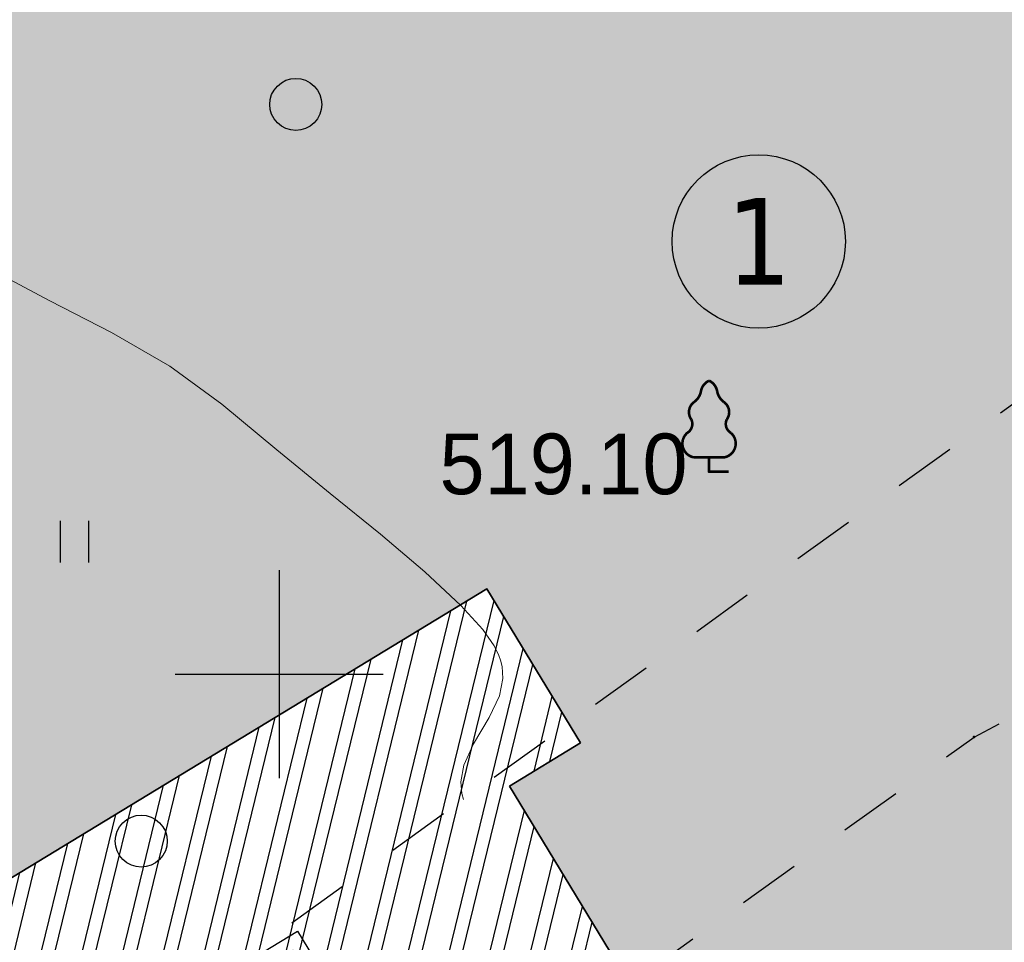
# Model space of a CAD drawing. Header units: millimetres. Extents: x 767170 to 66149698, y -983507 to 2493658.
# Tile 436 of 656: x 4613338 to 4627544, y -563601 to -550292. Entities that reach past the tile are written whole.
import ezdxf
from ezdxf.enums import TextEntityAlignment as Align

# ---------------------------------------------------------------- set-up
doc = ezdxf.new("R2010")
doc.units = ezdxf.units.MM
doc.linetypes.add('Д_ТРОТ_ТРУБА', pattern=[3, 1.5, -1.5])
for name, color, linetype in [('(001) Сетка', 92, 'Continuous'), ('(004) Точки рельефа', 7, 'Continuous'), ('(022) Возд. Линии', 7, 'Continuous'), ('(025) Дорога', 7, 'Continuous'), ('(031) Горизонтали', 42, 'Continuous'), ('(036) Растительность', 7, 'Continuous'), ('(038) Деревья', 7, 'Continuous')]:
    doc.layers.add(name, color=color, linetype=linetype)
doc.styles.add('D-431', font='txt')
doc.styles.get("Standard").update_dxf_attribs({"font": 'isocpeui.ttf'})
doc.styles.add('Tahoma', font='tahoma.ttf')

# ---------------------------------------------------------------- blocks, each defined once
blk = doc.blocks.new('A$C2cdd6916')
h = blk.add_hatch(color=1)
h.dxf.hatch_style = 1
h.paths.add_polyline_path([(16401.23765453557, -4652.59326917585), (12042.87668835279, -7301.11921551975), (10692.64777453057, -5079.209703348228), (11718.14447245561, -4456.027127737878), (9225.414170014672, -354.0403360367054), (9994.536693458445, 113.3465956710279), (7294.078865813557, 4557.165620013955), (6524.956342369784, 4089.778688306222), (4032.226039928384, 8191.765480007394), (3006.729342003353, 7568.582904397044), (1656.500428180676, 9790.492416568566), (26610.25341102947, 24954.60175641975), (28168.20985005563, 22390.86001160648), (31159.24188567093, 24208.47585713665), (35090.31256105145, 26597.34239697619), (27092.80284071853, 39757.8833536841), (26750.97060807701, 39550.15582848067), (23865.78187938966, 40254.20554253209), (20705.81327177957, 41025.30761030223), (19934.71120400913, 37865.33900269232), (16774.7425963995, 38636.44107046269), (16003.64052862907, 35476.47246285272), (12843.67192101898, 36247.57453062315), (12072.56985324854, 33087.60592301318), (8912.601245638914, 33858.7079907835), (8141.499177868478, 30698.73938317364), (4981.530570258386, 31469.84145094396), (4210.42850248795, 28309.87284333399), (1050.459894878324, 29080.97491110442), (279.3578271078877, 25921.00630349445), (-2880.610780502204, 26692.10837126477), (-3651.71284827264, 23532.13976365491), (-4355.762562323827, 20646.95103496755), (-16319.89070478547, 13376.48765284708), (-19205.07943347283, 14080.53736689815), (-22365.04804108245, 14851.6394346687), (-23136.15010885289, 11691.67082705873), (-26296.11871646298, 12462.77289482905), (-27067.22078423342, 9302.804287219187), (-30227.18939184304, 10073.90635498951), (-30998.29145961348, 6913.937747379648), (-34158.26006722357, 7685.039815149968), (-34929.36213499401, 4525.071207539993), (-38089.33074260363, 5296.17327531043), (-38860.43281037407, 2136.204667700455), (-42020.40141798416, 2907.306735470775), (-42791.5034857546, -252.6618721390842), (-45951.47209336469, 518.4401956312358), (-46722.57416113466, -2641.528411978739), (-47426.62387518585, -5526.717140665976), (-47768.45610782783, -5734.444665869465), (-39770.94638749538, -18894.98562257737), (-32848.84367649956, -14688.50323720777), (-34406.80011552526, -12124.76149239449), (-9453.047132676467, 3039.347847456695), (-8102.818218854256, 817.4383352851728), (-9128.314916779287, 194.2557596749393), (-6635.584614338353, -3907.731032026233), (-7404.707137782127, -4375.117963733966), (-4704.249310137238, -8818.93698807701), (-3935.126786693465, -8351.550056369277), (-1442.396484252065, -12453.53684807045), (-416.8997863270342, -11830.3542724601), (933.3291274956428, -14052.2637846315), (-3425.031838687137, -16700.7897309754), (-1867.075399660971, -19264.53147578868), (-17591.35810118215, -28819.99763514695), (-15929.53789955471, -31554.65549628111), (-15758.62178323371, -31450.79173367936), (-14927.71168242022, -32818.12066424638), (-15440.46003138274, -33129.71195205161), (-13674.77606715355, -36035.28592950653), (-13162.02771819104, -35723.69464170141), (-12331.11761737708, -37091.02357226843), (-12502.03373369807, -37194.88733487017), (-12294.30620849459, -37536.71956751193), (-10840.21353207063, -39929.54519600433), (952.998494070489, -32762.9455764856), (1160.726019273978, -33104.77780912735), (5091.79669465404, -30715.91126928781), (5507.251745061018, -31399.57573457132), (10207.44494388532, -28543.32226302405), (9791.989893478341, -27859.65779774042), (12013.89940564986, -26509.4288839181), (12844.80950646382, -27876.75781448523), (18826.87357769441, -24241.52612342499), (17995.96347688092, -22874.19719285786), (20217.87298905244, -21523.96827903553), (20633.32803945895, -22207.63274431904), (25333.52123828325, -19351.37927277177), (24918.06618787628, -18667.71480748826), (28849.1368632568, -16278.8482676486), (28641.40933805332, -15937.01603500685), (40434.62136419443, -8770.416415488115), (38772.80116256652, -6035.758554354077), (38601.885046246, -6139.622316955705), (37770.97494543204, -4772.293386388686), (38283.72329439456, -4460.70209858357), (36518.03933016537, -1555.128121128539), (36005.29098120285, -1866.719408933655), (35174.3808803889, -499.3904783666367), (35345.29699670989, -395.5267157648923), (35137.5694715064, -53.69448312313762), (33683.47679508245, 2339.131145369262), (17959.19409356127, -7216.335013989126)])
h = blk.add_hatch()
h.set_pattern_fill('ANSI32', color=1, scale=60, angle=31.28656990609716)
h.set_pattern_definition([(76.28656990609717, (-422045.4139063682, -371330.9128626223), (-555.2085801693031, 135.4831447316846), []), (76.28656990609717, (-421815.1832319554, -371191.004323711), (-555.2085801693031, 135.4831447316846), [])])
edge = h.paths.add_edge_path()
edge.add_line((12558.27843827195, 1671.303034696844), (13156.4848453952, 2034.826203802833))
edge.add_line((13156.48484539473, 2034.826203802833), (12076.30171433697, 3812.353813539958))
edge.add_arc((12013.98345677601, 3914.903483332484), 120, 121.28656990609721, 301.28656990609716, ccw=False)
edge.add_line((11951.66519921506, 4017.45315312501), (10456.02701775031, 6478.64522814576))
edge.add_line((10456.02701775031, 6478.64522814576), (9857.820610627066, 6115.122059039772))
edge.add_line((9857.820610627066, 6115.122059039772), (7572.817833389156, 9875.27661809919))
edge.add_line((7572.817833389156, 9875.27661809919), (28168.20985005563, 22390.86001160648))
edge.add_line((28168.20985005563, 22390.86001160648), (26610.25341102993, 24954.60175641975))
edge.add_line((26610.25341102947, 24954.60175641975), (1656.500428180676, 9790.492416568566))
edge.add_line((1656.500428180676, 9790.492416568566), (3006.729342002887, 7568.582904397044))
edge.add_line((3006.729342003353, 7568.582904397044), (4032.22603992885, 8191.765480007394))
edge.add_line((4032.226039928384, 8191.765480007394), (6524.956342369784, 4089.778688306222))
edge.add_line((6524.956342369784, 4089.778688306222), (7294.078865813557, 4557.165620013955))
edge.add_line((7294.078865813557, 4557.165620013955), (9994.536693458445, 113.3465956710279))
edge.add_line((9994.536693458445, 113.3465956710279), (9225.414170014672, -354.0403360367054))
edge.add_line((9225.414170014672, -354.0403360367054), (11718.14447245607, -4456.027127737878))
edge.add_line((11718.14447245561, -4456.027127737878), (10692.64777453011, -5079.209703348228))
edge.add_line((10692.64777453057, -5079.209703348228), (12042.87668835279, -7301.11921551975))
edge.add_line((12042.87668835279, -7301.11921551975), (16401.2376545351, -4652.59326917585))
edge.add_line((16401.23765453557, -4652.59326917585), (12558.27843827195, 1671.303034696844))
edge = h.paths.add_edge_path()
edge.add_line((-3935.126786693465, -8351.550056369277), (-4704.249310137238, -8818.93698807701))
edge.add_line((-4704.249310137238, -8818.93698807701), (-7404.707137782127, -4375.117963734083))
edge.add_line((-7404.707137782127, -4375.117963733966), (-6635.584614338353, -3907.731032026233))
edge.add_line((-6635.584614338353, -3907.731032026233), (-9128.314916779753, 194.2557596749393))
edge.add_line((-9128.314916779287, 194.2557596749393), (-8102.81821885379, 817.4383352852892))
edge.add_line((-8102.818218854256, 817.4383352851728), (-9453.047132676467, 3039.347847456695))
edge.add_line((-9453.047132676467, 3039.347847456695), (-34406.80011552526, -12124.76149239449))
edge.add_line((-34406.80011552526, -12124.76149239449), (-32848.84367649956, -14688.50323720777))
edge.add_line((-32848.84367649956, -14688.50323720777), (-12253.45165983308, -2172.919843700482))
edge.add_line((-12253.45165983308, -2172.919843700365), (-9968.44888259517, -5933.074402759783))
edge.add_line((-9968.44888259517, -5933.074402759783), (-10566.65528971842, -6296.597571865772))
edge.add_line((-10566.65528971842, -6296.597571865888), (-9071.017108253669, -8757.789646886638))
edge.add_arc((-9008.698850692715, -8860.339316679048), 120, -58.71343009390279, 121.28656990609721, ccw=False)
edge.add_line((-8946.380593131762, -8962.888986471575), (-7866.197462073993, -10740.4165962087))
edge.add_line((-7866.197462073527, -10740.41659620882), (-7267.991054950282, -10376.89342710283))
edge.add_line((-7267.991054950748, -10376.89342710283), (-3425.031838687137, -16700.78973097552))
edge.add_line((-3425.031838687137, -16700.7897309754), (933.3291274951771, -14052.2637846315))
edge.add_line((933.3291274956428, -14052.2637846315), (-416.8997863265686, -11830.35427245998))
edge.add_line((-416.8997863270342, -11830.3542724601), (-1442.396484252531, -12453.53684807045))
edge.add_line((-1442.396484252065, -12453.53684807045), (-3935.126786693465, -8351.550056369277))
h.paths.add_polyline_path([(41974.21412434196, 4100.856020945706), (35137.5694715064, -53.69448312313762), (35345.29699670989, -395.5267157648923), (35174.3808803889, -499.3904783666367), (36005.29098120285, -1866.719408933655), (36518.03933016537, -1555.128121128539), (38283.72329439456, -4460.70209858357), (37770.97494543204, -4772.293386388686), (38601.885046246, -6139.622316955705), (38772.80116256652, -6035.758554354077), (38980.52868777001, -6377.590786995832), (45817.17334060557, -2223.040282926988)])
h.paths.add_polyline_path([(-15440.46003138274, -33129.71195205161), (-14927.71168242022, -32818.12066424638), (-15758.62178323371, -31450.79173367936), (-15929.53789955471, -31554.65549628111), (-16137.2654247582, -31212.82326363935), (-22973.91007759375, -35367.37376770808), (-19130.95086132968, -41691.27007158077), (-12294.30620849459, -37536.71956751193), (-12502.03373369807, -37194.88733487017), (-12331.11761737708, -37091.02357226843), (-13162.02771819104, -35723.69464170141), (-13674.77606715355, -36035.28592950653)])
h.paths.add_polyline_path([(22981.42408176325, -31078.1707762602), (16999.36001053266, -34713.40246732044), (12844.80950646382, -27876.75781448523), (18826.87357769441, -24241.52612342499)])
h.paths.add_polyline_path([(31886.28822388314, 23012.0630428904), (28895.25618826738, 21194.44719736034), (28168.20985005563, 22390.86001160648), (31159.24188567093, 24208.47585713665)])
h.paths.add_polyline_path([(-35112.82937390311, -17702.53189698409), (-32121.79733828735, -15884.91605145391), (-32848.84367649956, -14688.50323720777), (-35839.87571211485, -16506.11908273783)])
blk.add_lwpolyline([(-34406.80011552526, -12124.76149239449), (-9453.047132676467, 3039.347847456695), (-8102.818218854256, 817.4383352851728), (-9128.314916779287, 194.2557596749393), (-6635.584614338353, -3907.731032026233)])
at = {"color": 2, "lineweight": 30}
blk.add_lwpolyline([(-39703.89403377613, -18620.20574365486), (-12186.39930611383, -1898.13996477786), (-9693.669003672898, -6000.126756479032)], dxfattribs=at)
blk.add_lwpolyline([(-3935.126786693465, -8351.550056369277), (-4704.249310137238, -8818.93698807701), (-7404.707137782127, -4375.117963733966), (-6635.584614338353, -3907.731032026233), (-9128.314916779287, 194.2557596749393), (-8102.818218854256, 817.4383352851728), (-9453.047132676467, 3039.347847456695), (-34406.80011552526, -12124.76149239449), (-32848.84367649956, -14688.50323720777), (-12253.45165983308, -2172.919843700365), (-9968.44888259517, -5933.074402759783), (-10566.65528971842, -6296.597571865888), (-9071.017108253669, -8757.789646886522, -1), (-8946.380593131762, -8962.888986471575), (-7866.197462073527, -10740.41659620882), (-7267.991054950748, -10376.89342710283), (-3425.031838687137, -16700.7897309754), (933.3291274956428, -14052.2637846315), (-416.8997863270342, -11830.3542724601), (-1442.396484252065, -12453.53684807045)], format="xyb", close=True)
blk = doc.blocks.new('d')
at = {"layer": '(038) Деревья'}
blk.add_ellipse((0, 0), major_axis=(0.2651650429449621, 0.2651650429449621), ratio=0.9999999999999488, start_param=5.497787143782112, end_param=11.7809724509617, dxfattribs=at)
blk = doc.blocks.new('I04010')
for p, q in [((-0.4122729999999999, 0.0071460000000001), (-0.4122729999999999, 1.207145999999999)), ((0.3877269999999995, 1.207145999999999), (0.3877269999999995, 0.0071460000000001))]:
    blk.add_line(p, q)
blk = doc.blocks.new('Setka')
at = {"layer": '(001) Сетка'}
for p, q in [((0, 1.5), (0, -1.5)), ((-1.5, 0), (1.5, 0))]:
    blk.add_line(p, q, dxfattribs=at)
blk = doc.blocks.new('karagach-flat-48-flat-1')
at = {"layer": '(038) Деревья', "const_width": 0.03750000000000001}
for points in [[(0, 1.3125, 0.2460341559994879), (-0.1171049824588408, 1.159285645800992, 0.4890786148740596)], [(0, 1.3125, -0.2460341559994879), (0.1171049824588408, 1.159285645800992, -0.4890786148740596)], [(-0.207997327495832, 1.009319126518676, 0.1815668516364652), (-0.1171049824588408, 1.159285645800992, 0.3030035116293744)], [(0.207997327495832, 1.009319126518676, -0.1815668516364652), (0.1171049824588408, 1.159285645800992, -0.3030035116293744)], [(-0.207997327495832, 1.009319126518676, 0.4308529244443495), (-0.2554195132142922, 0.7527973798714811, 0.5482763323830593)], [(0.207997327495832, 1.009319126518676, -0.4308529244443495), (0.2554195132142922, 0.7527973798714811, -0.5482763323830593)], [(-0.314697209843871, 0.5594194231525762, 0.3836029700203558), (-0.2554195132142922, 0.7527973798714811, 0.3529123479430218)], [(0.314697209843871, 0.5594194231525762, -0.3836029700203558), (0.2554195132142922, 0.7527973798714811, -0.3529123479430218)], [(-0.314697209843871, 0.5594194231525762, 0.6269492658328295), (-0.218374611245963, 0.2061839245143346, 0.7024651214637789)], [(0.314697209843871, 0.5594194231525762, -0.6269492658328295), (0.218374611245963, 0.2061839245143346, -0.7024651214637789)]]:
    blk.add_lwpolyline(points, format="xyb", dxfattribs=at)
for points in [[(0, 0.2061839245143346), (-0.218374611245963, 0.2061839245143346)], [(0, 0), (0, 0.2061839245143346)], [(0, 0.2061839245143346), (0.218374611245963, 0.2061839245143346)], [(0, 0), (0.28125, 0)]]:
    blk.add_lwpolyline(points, dxfattribs=at)
at = {"layer": '(038) Деревья'}
blk.add_lwpolyline([(0, 0), (0, 0.2061839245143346)], dxfattribs=at)
blk = doc.blocks.new('A$C05d28b1e')
at = {"layer": '(004) Точки рельефа', "color": 7, "linetype": 'ByBlock', "lineweight": -2}
for p in [(-109464, 40753), (-105640, 36924)]:
    blk.add_point(p, dxfattribs=at)
at = {"layer": '(025) Дорога', "linetype": 'Д_ТРОТ_ТРУБА', "ltscale": 600, "flags": 128}
blk.add_lwpolyline([(27458.57960636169, 120221.9437040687), (8937.008527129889, 104733.4515533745), (7548.837046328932, 103432.7858590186), (-2273, 96670), (-15701.8629812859, 86136.91784507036), (-17766.72999620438, 85380.62311403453), (-18644.00000000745, 85674), (-40042.99999999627, 104576), (-45955.00000000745, 113584), (-51231.00000000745, 109004.9999999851), (-44895.00000000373, 102103), (-42025, 99008), (-25117.39768446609, 82840.66341361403), (-25117.39768446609, 81951.40475049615), (-25407.00000000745, 81084), (-32229, 76172), (-32638.94556894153, 76059.59519268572), (-33387.77804066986, 76494.72050660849), (-37188, 78427), (-42917.99999999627, 74170), (-43534.00000000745, 73566), (-56171.00000000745, 68379), (-72915, 59805), (-96929.00000000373, 47597), (-121277.9999999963, 30068), (-138829.0000000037, 14906), (-139804.1467532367, 14023.57079766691), (-138021.2970127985, 12053.3955911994), (-129914.0000000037, 19515.9999999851), (-105640.0000000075, 36924), (-88825.00000000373, 45949), (-78921.00000000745, 50853), (-56719.00000000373, 62542), (-42094.00000000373, 71045), (-39915.68751339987, 71829.24353212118), (-37271.13151793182, 72175.962139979), (-35502.58111401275, 71928.30599150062), (-34406.00000000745, 71614), (-29497.00000001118, 64248), (-29370.25252237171, 62877.85903450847), (-30299.91072109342, 61153.22491647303), (-32642.77542263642, 58415.5667077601), (-31513, 56567), (-31513, 56567), (-31513, 56567)], dxfattribs=at)
at = {"layer": '(031) Горизонтали', "color": 42, "linetype": 'Continuous', "lineweight": 0, "ltscale": 600}
blk.add_lwpolyline([(-113006.3301435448, 36022.82775118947), (-113029.9945856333, 36109.41264620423), (-113045.1954646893, 36277.27241453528), (-113001.903746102, 36518.35217618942), (-112860.6433171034, 36826.98251952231), (-112635.1719137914, 37207.5749912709), (-112489.6583709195, 37521.23145213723), (-112440.6958338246, 37769.01270386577), (-112450.9347466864, 37942.73627598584), (-112471.7637795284, 38032.6719160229), (-112494.9304571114, 38099.17259071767), (-112565.7436434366, 38240.81853400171), (-112729.271632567, 38474.08230791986), (-113043.3884450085, 38821.63119162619), (-113567.0997229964, 39309.87730419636), (-114206.1728729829, 39851.5607816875), (-114928.1798263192, 40439.87641042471), (-115700.6925143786, 41068.01897673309), (-116491.2828685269, 41729.18326693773), (-117243.7155439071, 42276.45624952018), (-118087.8327759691, 42760.58194975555), (-118974.5154299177, 43217.96320877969), (-119854.6443709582, 43685.00286772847)], dxfattribs=at)
at = {"layer": '(001) Сетка', "xscale": 1000, "yscale": 1000, "zscale": 1000}
blk.add_blockref('Setka', (-115665, 37831), dxfattribs=at)
at = {"layer": '(022) Возд. Линии', "xscale": 1000, "yscale": 1000, "zscale": 1000}
blk.add_blockref('karagach-flat-48-flat-1', (-109464, 40753), dxfattribs=at)
at = {"layer": '(036) Растительность', "linetype": 'Continuous', "xscale": 500, "yscale": 500, "zscale": 500}
blk.add_blockref('I04010', (-118613.3961570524, 39440.65163080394), dxfattribs=at)
at = {"layer": '(038) Деревья', "linetype": 'Continuous', "xscale": 1000, "yscale": 1000, "zscale": 1000}
for p in [(-115427.2100709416, 46051.34511516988), (-117655.8298866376, 35423.94724524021)]:
    blk.add_blockref('d', p, dxfattribs=at)
at = {"layer": '(004) Точки рельефа', "linetype": 'ByBlock', "insert": (-113353.2189897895, 40859.02422735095), "char_height": 875, "attachment_point": 4, "style": 'D-431'}
blk.add_mtext('519.10', dxfattribs=at)
blk = doc.blocks.new('Eksplikatsia')
h = blk.add_hatch(color=2)
h.dxf.hatch_style = 1
edge = h.paths.add_edge_path()
edge.add_arc((0, 0), 1250, 0, 360)
at = {"lineweight": 30}
blk.add_circle((0, 0), 1250, dxfattribs=at)
at = {"color": 1}
blk.add_attdef('№', text='', height=1250, dxfattribs=at).set_placement((0, 0), align=Align.MIDDLE_CENTER)

msp = doc.modelspace()

# ---------------------------------------------------------------- hatches: boundary and pattern name
at = {"true_color": 0x939598}
h = msp.add_hatch(color=252, dxfattribs=at)
h.dxf.hatch_style = 1
edge = h.paths.add_edge_path(flags=16)
edge.add_line((4573708.599856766, -594051.7441392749), (4561051.611738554, -601743.2505564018))
edge.add_arc((4559493.655302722, -599179.5088096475), 3000.000000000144, 211.286569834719, 301.28656983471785, ccw=False)
edge.add_line((4556929.913555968, -600737.4652454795), (4542991.899970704, -577801.3506831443))
edge.add_arc((4545555.641717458, -576243.3942473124), 2999.999999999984, 121.28656983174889, 211.2865698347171, ccw=False)
edge.add_line((4543997.685281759, -573679.6525004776), (4557535.034224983, -565453.160914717))
edge.add_arc((4559092.990660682, -568016.9026615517), 2999.999999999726, 29.088455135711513, 121.2865698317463, ccw=False)
edge.add_line((4561714.601260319, -566558.4247344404), (4569388.957600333, -580353.0619739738))
edge.add_line((4569388.957600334, -580353.0619739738), (4570361.992197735, -582102.089344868))
edge.add_line((4570361.992197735, -582102.089344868), (4572308.061392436, -585600.1440864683))
edge.add_line((4572308.061392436, -585600.1440864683), (4573281.095989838, -587349.1714573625))
edge.add_line((4573281.095989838, -587349.1714573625), (4574772.254020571, -590029.5244654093))
edge.add_arc((4572150.643420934, -591488.0023925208), 3000.000000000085, -58.71343016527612, 29.088455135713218, ccw=False)
edge = h.paths.add_edge_path(flags=16)
edge.add_line((4633053.354332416, -604862.941864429), (4641159.397596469, -619934.0224134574))
edge.add_arc((4638517.314711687, -621355.0776657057), 2999.999999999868, -61.726229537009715, 28.273770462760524, ccw=False)
edge.add_line((4639938.369963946, -623997.1605504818), (4612215.098402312, -638908.237295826))
edge.add_arc((4610794.043150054, -636266.1544110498), 2999.999999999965, 209.0884551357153, 298.27377046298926, ccw=False)
edge.add_line((4608172.432550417, -637724.6323381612), (4600663.245445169, -624226.8864046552))
edge.add_arc((4603284.856044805, -622768.4084775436), 2999.999999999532, 121.28656990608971, 209.0884551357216, ccw=False)
edge.add_line((4601726.899605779, -620204.6667327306), (4628853.315008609, -603720.2553718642))
edge.add_arc((4630411.271447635, -606283.9971166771), 2999.999999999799, 28.273770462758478, 121.2865699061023, ccw=False)
edge = h.paths.add_edge_path(flags=16)
edge.add_line((4669460.312800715, -604792.7274132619), (4664069.302379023, -595313.390776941))
edge.add_line((4664069.302379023, -595313.390776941), (4660127.255081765, -588381.8528194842))
edge.add_arc((4662735.030937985, -586898.7799676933), 3000.000000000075, 120.09939656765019, 209.6273998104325, ccw=False)
edge.add_line((4661230.526061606, -584303.3098605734), (4684657.294780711, -570723.6166562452))
edge.add_arc((4686161.799657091, -573319.0867633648), 2999.999999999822, 29.878037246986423, 120.0993965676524, ccw=False)
edge.add_line((4688763.062957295, -571824.6205566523), (4691629.684273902, -576814.2528367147))
edge.add_line((4691629.684273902, -576814.2528367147), (4694200.52510878, -581289.0505165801))
edge.add_line((4694200.52510878, -581289.0505165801), (4696126.615485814, -584641.5975251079))
edge.add_arc((4693525.35218561, -586136.0637318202), 2999.999999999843, -59.03634284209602, 29.878037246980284, ccw=False)
edge.add_line((4695068.834990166, -588708.5451859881), (4683515.030454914, -595640.8006541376))
edge.add_arc((4685058.513259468, -598213.282108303), 2999.99999999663, 120.9636571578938, 150.6005223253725)
edge.add_line((4682444.858400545, -596740.5946742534), (4679319.035210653, -602288.15539861))
edge.add_arc((4676705.380351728, -600815.4679645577), 3000.000000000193, 298.2737704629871, 330.60052232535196, ccw=False)
edge.add_line((4678126.435603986, -603457.5508493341), (4673489.143909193, -605951.7374462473))
edge.add_arc((4672068.088656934, -603309.6545614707), 3000.000000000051, 209.6273998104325, 298.2737704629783, ccw=False)
edge = h.paths.add_edge_path(flags=16)
edge.add_line((4654948.510937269, -512967.1149082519), (4659958.55160792, -521687.5763499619))
edge.add_line((4659958.55160792, -521687.5763499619), (4663442.828304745, -527752.2976934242))
edge.add_line((4663442.828304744, -527752.2976934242), (4667900.186898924, -535510.7624061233))
edge.add_arc((4665298.923598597, -537005.2286126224), 2999.999999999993, -59.41036551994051, 29.87803724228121, ccw=False)
edge.add_line((4666825.580664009, -539587.7309271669), (4658211.964145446, -544679.7064281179))
edge.add_line((4658211.964145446, -544679.7064281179), (4654139.227967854, -547087.3214866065))
edge.add_line((4654139.227967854, -547087.3214866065), (4643778.56286216, -553212.0720809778))
edge.add_line((4643778.56286216, -553212.0720809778), (4645855.991798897, -556630.6473078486))
edge.add_line((4645855.991798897, -556630.6473078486), (4654998.802432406, -551225.83648822))
edge.add_arc((4656525.460697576, -553808.3380935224), 3000.000000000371, 30.60362588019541, 120.58966109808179, ccw=False)
edge.add_line((4659107.590131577, -552281.0504369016), (4661575.016078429, -556453.7999565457))
edge.add_line((4661575.01607843, -556453.7999565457), (4664993.085523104, -554376.6783778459))
edge.add_line((4664993.085523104, -554376.6783778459), (4662551.299431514, -550246.1382742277))
edge.add_arc((4665133.801746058, -548719.4812088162), 2999.999999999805, 120.58963448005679, 210.5896344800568, ccw=False)
edge.add_line((4663607.144680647, -546136.9788942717), (4668754.20478019, -543094.2727472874))
edge.add_arc((4670280.861845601, -545676.7750618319), 2999.999999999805, 29.878037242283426, 120.58963448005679, ccw=False)
edge.add_line((4672882.125145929, -544182.3088553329), (4679098.756118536, -555002.9576799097))
edge.add_line((4679098.756118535, -555002.9576799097), (4673414.22267807, -558268.810515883))
edge.add_line((4673414.22267807, -558268.810515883), (4675492.125788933, -561688.1660341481))
edge.add_line((4675492.125788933, -561688.1660341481), (4681091.3777272, -558471.3087470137))
edge.add_line((4681091.3777272, -558471.3087470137), (4683781.471758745, -563153.678176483))
edge.add_arc((4681180.208458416, -564648.1443829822), 3000.000000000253, -59.90060343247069, 29.878037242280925, ccw=False)
edge.add_line((4682684.713334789, -567243.6144901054), (4654161.64441582, -583777.4578813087))
edge.add_line((4654161.64441582, -583777.4578813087), (4657816.03176946, -589791.0441251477))
edge.add_line((4657816.031769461, -589791.0441251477), (4656690.94620172, -590430.8935422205))
edge.add_line((4656690.946201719, -590430.8935422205), (4665866.463175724, -606564.7548048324))
edge.add_arc((4663258.687319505, -608047.8276566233), 3000.000000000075, -61.72622953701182, 29.627399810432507, ccw=False)
edge.add_line((4664679.742571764, -610689.9105413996), (4648745.3129132, -619260.3097096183))
edge.add_arc((4647324.257660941, -616618.2268248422), 2999.999999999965, 208.2737704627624, 298.27377046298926, ccw=False)
edge.add_line((4644682.174776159, -618039.2820770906), (4636159.356292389, -602193.3163340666))
edge.add_arc((4638801.43917717, -600772.2610818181), 2999.999999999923, 120.0993965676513, 208.2737704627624, ccw=False)
edge.add_line((4637296.934300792, -598176.7909746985), (4639797.859089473, -596727.0907721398))
edge.add_line((4639797.859089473, -596727.0907721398), (4637872.492395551, -593558.7461100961))
edge.add_line((4637872.49239555, -593558.7461100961), (4613410.688726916, -608423.9034968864))
edge.add_line((4613410.688726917, -608423.9034968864), (4599977.63949682, -616587.0133678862))
edge.add_arc((4598419.683057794, -614023.271623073), 2999.999999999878, 209.0884782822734, 301.28656990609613, ccw=False)
edge.add_line((4595798.073047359, -615481.7506092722), (4584604.801919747, -595361.8724216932))
edge.add_arc((4587226.412519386, -593903.3944945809), 3000.000000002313, 120.58963448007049, 209.0884551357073, ccw=False)
edge.add_line((4585699.755453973, -591320.892180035), (4596322.964269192, -585040.9377715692))
edge.add_arc((4597657.965590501, -587727.528821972), 3000.000000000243, 30.58965835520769, 116.42336694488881, ccw=False)
edge.add_line((4600240.467268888, -586200.8706804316), (4603470.693196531, -591665.1403737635))
edge.add_line((4603470.69319653, -591665.1403737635), (4606966.987318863, -589638.4587557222))
edge.add_line((4606966.987318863, -589638.4587557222), (4603703.669805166, -584198.445144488))
edge.add_arc((4606266.306638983, -582638.6719372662), 2999.999999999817, 120.589634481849, 211.3271806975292, ccw=False)
edge.add_line((4604739.649573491, -580056.1696227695), (4617056.793816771, -572784.0475478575))
edge.add_line((4617056.793816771, -572784.0475478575), (4614979.364880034, -569365.472320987))
edge.add_line((4614979.364880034, -569365.472320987), (4602568.78696696, -576702.0374617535))
edge.add_line((4602568.78696696, -576702.0374617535), (4590421.90036759, -583882.7203774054))
edge.add_line((4590421.90036759, -583882.7203774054), (4583889.807354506, -587744.1945353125))
edge.add_arc((4582363.150289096, -585161.6922207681), 2999.999999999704, 209.0884551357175, 300.5896344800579, ccw=False)
edge.add_line((4579741.539689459, -586620.1701478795), (4567029.476572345, -563770.2669771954))
edge.add_arc((4569651.087171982, -562311.789050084), 3000.000000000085, 120.0548210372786, 209.0884551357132, ccw=False)
edge.add_line((4568148.601999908, -559715.1492391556), (4585050.783397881, -549935.0954868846))
edge.add_line((4585050.783397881, -549935.0954868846), (4605655.825293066, -538012.46771726))
edge.add_arc((4607158.31046514, -540609.1075281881), 3000.000000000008, 31.28656990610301, 120.05482103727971, ccw=False)
edge.add_line((4609722.052209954, -539051.1510891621), (4612993.857033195, -544435.1672247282))
edge.add_line((4612993.857033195, -544435.1672247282), (4621966.953140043, -538982.319688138))
edge.add_line((4621966.953140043, -538982.319688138), (4618879.38854058, -533901.485554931))
edge.add_arc((4621443.130285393, -532343.5291159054), 3000.000000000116, 120.0548210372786, 211.2865699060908, ccw=False)
edge.add_line((4619940.645113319, -529746.8893049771), (4647130.072114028, -514014.3603905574))
edge.add_line((4647130.072114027, -514014.3603905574), (4650844.762464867, -511864.9413038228))
edge.add_arc((4652347.247636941, -514461.5811147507), 2999.999999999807, 29.878037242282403, 120.0548210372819, ccw=False)
edge = h.paths.add_edge_path(flags=16)
edge.add_line((4652002.441158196, -702025.6924091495), (4640386.08202173, -711565.3441646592))
edge.add_arc((4638482.144716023, -709246.9346374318), 3000.000000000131, 216.0466201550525, 309.39371673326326, ccw=False)
edge.add_line((4636056.52933503, -711012.2646415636), (4632519.83630267, -706152.7443269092))
edge.add_arc((4634945.451683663, -704387.4143227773), 2999.999999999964, 129.393716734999, 216.0466201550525, ccw=False)
edge.add_line((4633041.514377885, -702069.0047956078), (4644386.691935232, -692752.0543004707))
edge.add_arc((4646290.629241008, -695070.4638276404), 2999.999999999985, 39.39371673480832, 129.3937167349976, ccw=False)
edge.add_line((4648609.038768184, -693166.5265218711), (4652416.913379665, -697803.345576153))
edge.add_arc((4650098.503852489, -699707.2828819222), 3000.000000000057, -50.60628326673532, 39.39371673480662, ccw=False)
edge = h.paths.add_edge_path()
edge.add_arc((4693525.35218561, -586136.06373182), 7000.000000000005, 300.9636571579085, 389.8780372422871)
edge.add_line((4699594.966553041, -582648.9759166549), (4690723.46441257, -567207.2664712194))
edge.add_line((4690723.46441257, -567207.2664712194), (4661792.88113793, -516850.7818696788))
edge.add_arc((4664394.144438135, -515356.315662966), 2999.999999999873, 119.87803724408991, 209.8780372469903, ccw=False)
edge.add_line((4662899.678231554, -512755.0523626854), (4667083.12036311, -510351.5998201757))
edge.add_line((4667083.12036311, -510351.5998201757), (4665047.420608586, -506907.9978175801))
edge.add_line((4665047.420608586, -506907.9978175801), (4660444.369459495, -509552.5222639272))
edge.add_arc((4658949.903252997, -506951.2589635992), 3000.000000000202, 228.6798708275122, 299.8780372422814, ccw=False)
edge.add_arc((4652347.247637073, -514461.5811149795), 7000.000000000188, 48.67987082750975, 120.0548210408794)
edge.add_line((4648841.448901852, -508402.7548897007), (4561750.141290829, -558796.1124013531))
edge.add_line((4561750.141290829, -558796.1124013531), (4541368.217889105, -571181.9733323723))
edge.add_line((4541368.217889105, -571181.9733323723), (4536625.295655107, -574064.1927401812))
edge.add_line((4536625.295655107, -574064.1927401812), (4553229.880127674, -601388.362672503))
edge.add_line((4553229.880127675, -601388.362672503), (4553679.222112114, -602127.7907961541))
edge.add_arc((4559661.286187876, -598492.5591125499), 6999.999999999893, 211.2865698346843, 301.286569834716)
edge.add_line((4563296.517871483, -604474.6231883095), (4575214.601322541, -597232.1406571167))
edge.add_arc((4576772.557758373, -599795.8824038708), 3000.000000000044, 29.08845513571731, 121.28656983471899, ccw=False)
edge.add_line((4579394.16835801, -598337.4044767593), (4581112.522806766, -601426.1425049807))
edge.add_arc((4578490.912207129, -602884.6204320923), 2999.999999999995, -60.91154486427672, 29.088455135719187, ccw=False)
edge.add_line((4579949.390134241, -605506.2310317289), (4577327.779534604, -606964.7089588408))
edge.add_line((4577327.779534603, -606964.7089588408), (4594829.514659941, -638424.0361544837))
edge.add_line((4594829.514659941, -638424.0361544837), (4596768.681272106, -637345.221588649))
edge.add_arc((4598227.159199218, -639966.8321882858), 2999.999999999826, 15.949142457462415, 119.08845513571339, ccw=False)
edge.add_line((4601111.677144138, -639142.4801849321), (4606747.372759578, -658886.9876102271))
edge.add_line((4606747.372759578, -658886.9876102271), (4627182.732736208, -709015.8008024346))
edge.add_line((4627182.732736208, -709015.8008024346), (4652438.153989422, -743717.4928937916))
edge.add_arc((4650012.53860846, -745482.8228979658), 2999.999999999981, -46.41797687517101, 36.04662015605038, ccw=False)
edge.add_line((4652080.715498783, -747655.9874914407), (4660849.128155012, -739311.1854111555))
edge.add_arc((4658780.920551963, -737138.0500470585), 2999.999999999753, 216.0466201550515, 313.5828328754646, ccw=False)
edge.add_line((4656355.30517097, -738903.3800511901), (4641951.017723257, -719111.4651663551))
edge.add_arc((4644376.63310425, -717346.1351622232), 2999.999999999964, 129.3937167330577, 216.0466201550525, ccw=False)
edge.add_line((4642472.695798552, -715027.7256349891), (4683909.141664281, -681006.4269511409))
edge.add_line((4683909.141664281, -681006.4269511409), (4685174.861241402, -682548.1954360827))
edge.add_line((4685174.861241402, -682548.1954360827), (4688272.077266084, -680012.2950698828))
edge.add_line((4688272.077266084, -680012.2950698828), (4670497.967197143, -658368.9006177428))
edge.add_line((4670497.967197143, -658368.9006177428), (4640358.643776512, -683120.0852374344))
edge.add_line((4640358.643776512, -683120.0852374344), (4642262.58108223, -685438.4947645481))
edge.add_arc((4639944.171555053, -687342.4320703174), 2999.999999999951, -50.60628326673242, 39.39371673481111, ccw=False)
edge.add_line((4641848.108860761, -689660.8415975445), (4632949.524449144, -696968.587114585))
edge.add_arc((4631045.587143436, -694650.1775873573), 3000.000000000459, 202.1786080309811, 309.3937167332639, ccw=False)
edge.add_line((4628267.552370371, -695782.6628188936), (4612318.025081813, -656657.7893214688))
edge.add_arc((4615096.059854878, -655525.3040899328), 3000.000000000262, 165.4416731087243, 202.178608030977, ccw=False)
edge.add_line((4612192.383096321, -654771.2077553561), (4615276.990371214, -642893.8095467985))
edge.add_arc((4618180.66712977, -643647.905881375), 2999.999999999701, 118.2737704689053, 165.4416731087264, ccw=False)
edge.add_line((4616759.611877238, -641005.8229967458), (4679510.665953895, -607254.9079454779))
edge.add_arc((4675247.5001963, -599328.6592915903), 8999.999999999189, 298.2737704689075, 330.6005223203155)
edge.add_line((4683088.464772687, -603746.721594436), (4685410.254615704, -599626.1206012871))
edge.add_arc((4688023.909474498, -601098.8080355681), 2999.999999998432, 120.96365715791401, 150.6005223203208, ccw=False)
edge.add_line((4686480.426669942, -598526.3265814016), (4697126.812062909, -592138.5204582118))

# ---------------------------------------------------------------- block references
msp.add_blockref('A$C2cdd6916', (4629531.983803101, -561540.5787196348, -3655.999999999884))

# ---------------------------------------------------------------- next in the draw order: block references
at = {"color": 5, "lineweight": 50}
msp.add_blockref('A$C05d28b1e', (4732748.063139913, -597565.0480394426), dxfattribs=at)

# ---------------------------------------------------------------- next in the draw order: block references
ref = msp.add_blockref('Eksplikatsia', (4624001.691363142, -553491.2366981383))
ref.add_attrib('№', '1', dxfattribs={"color": 1, "height": 1250, "style": 'Tahoma'}).set_placement((4624001.691363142, -553491.2366981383), align=Align.MIDDLE_CENTER)

doc.saveas('drawing.dxf')
